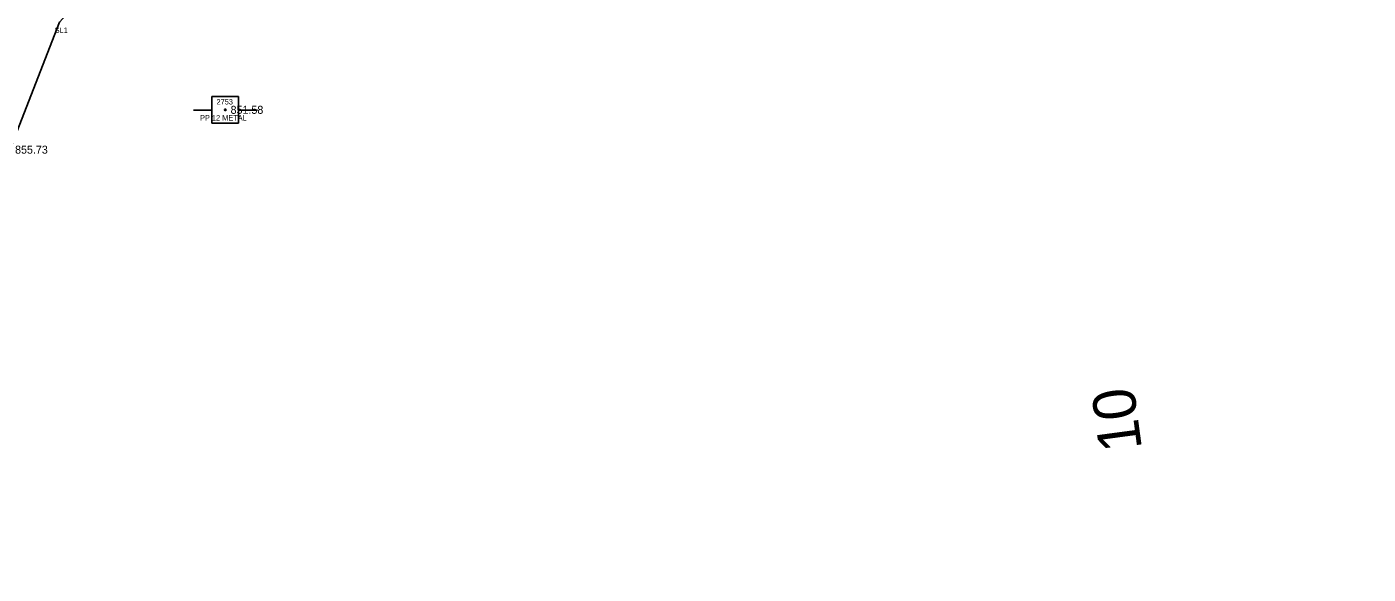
# Model space of a CAD drawing. Extents: x 1622501 to 1626664, y 1117816 to 1121579.
# Drawn here: x 1624038.1 to 1624289.5, y 1119127.6 to 1119230.1 of the extents above; entities that cross this region are included whole.
import ezdxf

# ---------------------------------------------------------------- set-up
doc = ezdxf.new("R2010")
doc.units = 0
for name, color, linetype in [('RD_EX_TX_VEG_ELEV', 7, 'Continuous'), ('RD_EX_UT', 7, 'Continuous'), ('RD_EX_UT_txCode', 7, 'Continuous'), ('RD_EX_VEG', 7, 'Continuous'), ('RD_EX_VEG_txCode', 7, 'Continuous'), ('RD_HC_Survey_ELEV', 7, 'Continuous'), ('RD_HC_TX_Sta50', 7, 'Continuous'), ('RD_SMD_Locator', 7, 'Continuous')]:
    doc.layers.add(name, color=color, linetype=linetype)

msp = doc.modelspace()

# ---------------------------------------------------------------- linework, layer by layer
at = {"layer": 'RD_EX_UT'}
for p, q in [((1624077.78, 1119217.04), (1624072.78, 1119217.04)), ((1624072.78, 1119217.04), (1624072.78, 1119212.04)), ((1624077.78, 1119212.04), (1624077.78, 1119217.04)), ((1624069.34, 1119214.48), (1624072.81, 1119214.48)), ((1624077.7, 1119214.48), (1624081.34, 1119214.48)), ((1624072.78, 1119212.04), (1624077.78, 1119212.04))]:
    msp.add_line(p, q, dxfattribs=at)
at = {"layer": 'RD_EX_VEG'}
msp.add_lwpolyline([(1624026.74, 1119127.6), (1624028.07, 1119185.57), (1624034.89, 1119207.07), (1624044.23, 1119230.94), (1624073.37, 1119263.11), (1624105.65, 1119294.98), (1624139.38, 1119323.22), (1624173.51, 1119355.27), (1624197.02, 1119378.67), (1624235.55, 1119415.7), (1624281.67, 1119459.87), (1624289.48, 1119467.25), (1624268.33, 1119479.61)], dxfattribs=at)
at = {"layer": 'RD_SMD_Locator'}
msp.add_circle((1624075.28, 1119214.53), 0.15, dxfattribs=at)

# ---------------------------------------------------------------- texts
at = {"layer": 'RD_EX_TX_VEG_ELEV'}
msp.add_text('855.73', height=1.5, dxfattribs=at).set_placement((1624035.89, 1119206.32))
at = {"layer": 'RD_EX_UT_txCode'}
for s, p in [('2753', (1624073.65, 1119215.53)), ('PP 12 METAL', (1624070.56, 1119212.53))]:
    msp.add_text(s, height=1, dxfattribs=at).set_placement(p)
at = {"layer": 'RD_EX_VEG_txCode'}
msp.add_text('SL1', height=1, dxfattribs=at).set_placement((1624043.31, 1119228.94))
at = {"layer": 'RD_HC_Survey_ELEV'}
msp.add_text('851.58', height=1.5, dxfattribs=at).set_placement((1624076.28, 1119213.78))
at = {"layer": 'RD_HC_TX_Sta50'}
msp.add_text('10', height=8, rotation=97.6362, dxfattribs=at).set_placement((1624247.1, 1119151.08))

doc.saveas('drawing.dxf')
